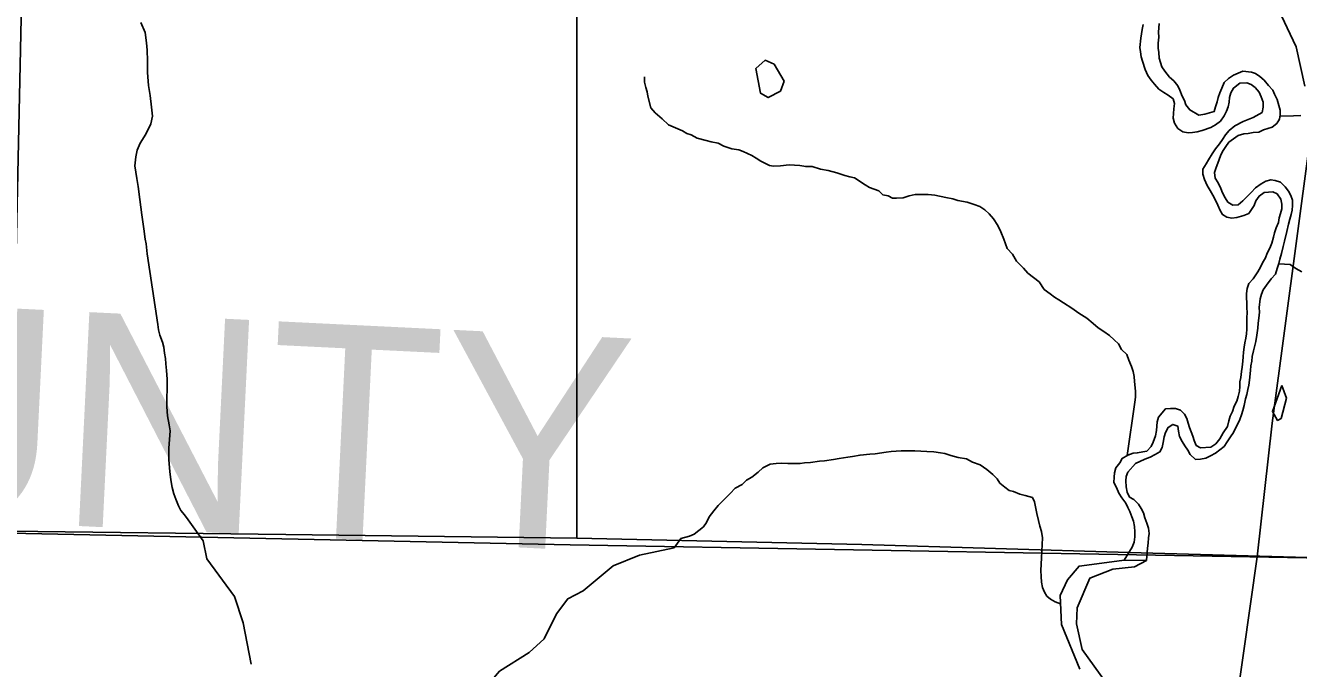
# Model space of a CAD drawing. Extents: x 0 to 34, y 0 to 22.
# Drawn here: x 4.51 to 5.636, y 16.238 to 16.807 of the extents above; entities that cross this region are included whole.
import ezdxf

# ---------------------------------------------------------------- set-up
doc = ezdxf.new("R2010")
doc.units = 0
for name, color, linetype in [('GM_X_Corporation', 7, 'Continuous'), ('GM_X_County_Text', 7, 'Continuous'), ('GM_X_Minor_Lake', 7, 'Continuous'), ('GM_X_Minor_River', 7, 'Continuous'), ('GM_X_Rail_Line', 7, 'Continuous')]:
    doc.layers.add(name, color=color, linetype=linetype)

msp = doc.modelspace()

# ---------------------------------------------------------------- linework, layer by layer
at = {"layer": 'GM_X_Corporation'}
for points in [[(8.9, 20.9), (2.1, 20.9), (2.1, 16.4477), (2.1182, 16.4474), (2.1176, 16.4327), (2.1175, 16.4298), (2.1166, 16.4244), (2.1155, 16.4201), (2.2605, 16.4147), (2.3623, 16.41), (2.7707, 16.392), (3.0057, 16.3809), (3.6165, 16.3686), (3.7537, 16.3728), (3.9899, 16.3631), (4.4958, 16.358), (4.9914, 16.3477), (5.6931, 16.3352)], [(5.6931, 16.3352), (4.9914, 16.3477), (4.4958, 16.358), (3.9899, 16.3631), (3.7537, 16.3728), (3.6165, 16.3686), (3.0057, 16.3809), (2.7707, 16.392), (2.3623, 16.41), (2.2605, 16.4147), (2.1155, 16.4201), (2.1166, 16.4244), (2.1175, 16.4298), (2.1176, 16.4327), (2.1182, 16.4474), (2.1, 16.4477), (2.1, 14.1)], [(8.9, 14.5591), (8.9, 16.2485), (8.785, 16.2515), (8.0233, 16.275), (7.0491, 16.2993), (7.0302, 16.2995), (6.9309, 16.303), (5.9938, 16.3204), (5.6931, 16.3352), (4.9914, 16.3477), (4.4958, 16.358), (3.9899, 16.3631), (3.7537, 16.3728), (3.6165, 16.3686), (3.0057, 16.3809), (2.7707, 16.392), (2.3623, 16.41), (2.2605, 16.4147), (2.1155, 16.4201), (2.1, 15.9517)], [(3.7537, 16.3728), (3.9899, 16.3631), (4.4958, 16.358), (4.9914, 16.3477), (5.6931, 16.3352)]]:
    msp.add_lwpolyline(points, dxfattribs=at)
for points in [[(4.5169, 17.375), (4.9971, 17.3675), (4.9974, 16.3535), (4.7398, 16.3567), (4.4961, 16.3597), (4.5069, 16.8684), (4.5165, 17.3484)], [(4.9971, 17.3675), (6.0244, 17.3604), (6.0014, 16.3259), (5.7595, 16.3331), (5.486, 16.3408), (5.2494, 16.3478), (4.9974, 16.3535)]]:
    msp.add_lwpolyline(points, close=True, dxfattribs=at)
at = {"layer": 'GM_X_Minor_Lake'}
for points in [[(5.1807, 16.7576), (5.1719, 16.7727), (5.164, 16.7761), (5.1557, 16.7689)], [(5.1557, 16.7689), (5.1599, 16.7469), (5.1667, 16.7431), (5.1777, 16.7488), (5.1807, 16.7576)], [(5.621, 16.4884), (5.6128, 16.4656), (5.6173, 16.4576), (5.6204, 16.4592)], [(5.6204, 16.4592), (5.6253, 16.4774), (5.621, 16.4884)]]:
    msp.add_lwpolyline(points, dxfattribs=at)
at = {"layer": 'GM_X_Minor_River'}
msp.add_line((5.5012, 16.3336), (5.4817, 16.3341), dxfattribs=at)
for points in [[(4.6118, 16.8094), (4.6156, 16.8007), (4.6168, 16.7916), (4.6172, 16.7852), (4.6176, 16.7757), (4.6176, 16.7654), (4.6184, 16.7537), (4.6199, 16.7449), (4.6211, 16.7347), (4.6219, 16.7267), (4.6204, 16.7199), (4.6162, 16.7108), (4.611, 16.7028), (4.6083, 16.6967), (4.6072, 16.6907), (4.6065, 16.6827), (4.608, 16.6717), (4.6092, 16.6645), (4.6107, 16.6531), (4.6127, 16.6395), (4.6142, 16.627)], [(5.4985, 16.8079), (5.4974, 16.8034), (5.497, 16.7996), (5.4962, 16.7958), (5.4955, 16.7875), (5.4959, 16.7837), (5.4967, 16.7791), (5.4978, 16.7753), (5.5001, 16.7681), (5.5024, 16.7628), (5.5054, 16.7586), (5.5085, 16.7549), (5.5123, 16.7507), (5.5168, 16.7477), (5.5206, 16.7454), (5.5248, 16.742), (5.526, 16.7378), (5.5256, 16.7333), (5.5249, 16.7249), (5.526, 16.7204), (5.5291, 16.7158), (5.5336, 16.7128), (5.5382, 16.712), (5.542, 16.7121), (5.5461, 16.7128), (5.5507, 16.714), (5.5582, 16.7166), (5.5624, 16.7189), (5.5669, 16.7224), (5.57, 16.7269), (5.5722, 16.7311), (5.5737, 16.7349), (5.5745, 16.7391), (5.5748, 16.7432), (5.576, 16.7474), (5.5782, 16.7516), (5.5839, 16.7558), (5.59, 16.7562), (5.5938, 16.7547), (5.5975, 16.752), (5.601, 16.7478), (5.6029, 16.7437), (5.6044, 16.7391), (5.6044, 16.7346), (5.6037, 16.73), (5.5957, 16.7255), (5.587, 16.722), (5.5795, 16.7182), (5.5745, 16.714), (5.5711, 16.7102), (5.5685, 16.706), (5.5659, 16.7022), (5.5625, 16.6977), (5.5594, 16.6935), (5.5561, 16.6882), (5.5542, 16.6844), (5.5511, 16.6798), (5.5512, 16.6753)], [(5.5125, 16.8087), (5.5121, 16.8011), (5.5122, 16.7966), (5.5118, 16.7913), (5.5118, 16.7867), (5.5122, 16.7829), (5.5126, 16.778), (5.5149, 16.7704), (5.5175, 16.7666), (5.5217, 16.7613), (5.5255, 16.7579), (5.529, 16.7534), (5.5309, 16.7496), (5.5328, 16.7443), (5.5351, 16.7405), (5.5362, 16.7367), (5.5396, 16.7322), (5.5476, 16.7276), (5.5529, 16.7284), (5.5571, 16.7295), (5.5612, 16.7307), (5.5624, 16.7349), (5.5639, 16.7394), (5.5646, 16.7432), (5.5661, 16.7474), (5.568, 16.7516), (5.5699, 16.7565), (5.574, 16.7599), (5.5782, 16.763), (5.5865, 16.7664), (5.5941, 16.7657), (5.5979, 16.7645), (5.6017, 16.7619), (5.6055, 16.7585), (5.6093, 16.7539), (5.6131, 16.7498), (5.6146, 16.746), (5.6169, 16.7414), (5.6184, 16.7361), (5.6196, 16.732), (5.6196, 16.7278), (5.6189, 16.724), (5.6166, 16.7202), (5.6124, 16.7171), (5.6049, 16.7145), (5.6007, 16.7126), (5.5958, 16.7122), (5.5912, 16.7114), (5.5874, 16.711)], [(5.4842, 16.4266), (5.4911, 16.4737), (5.4915, 16.4783), (5.4915, 16.4836), (5.4907, 16.4919), (5.4903, 16.4965), (5.4895, 16.501), (5.488, 16.5052), (5.4857, 16.5109), (5.4838, 16.5158), (5.4792, 16.5203), (5.4766, 16.5253), (5.4728, 16.529), (5.4686, 16.5328), (5.4637, 16.5362), (5.4587, 16.5396), (5.4542, 16.5434), (5.4485, 16.548), (5.4416, 16.5525), (5.4352, 16.557), (5.428, 16.5616), (5.4238, 16.5642), (5.42, 16.5665), (5.4162, 16.5695), (5.4109, 16.5733), (5.4063, 16.5801), (5.3964, 16.5877), (5.3926, 16.5922), (5.3862, 16.5983), (5.3827, 16.6047), (5.3782, 16.6097), (5.3751, 16.618), (5.3725, 16.6244), (5.3698, 16.6301), (5.366, 16.6358), (5.3622, 16.6404), (5.3584, 16.6438), (5.3538, 16.6468), (5.3489, 16.6487), (5.3428, 16.6506), (5.3345, 16.6521), (5.3299, 16.6536), (5.3239, 16.6547), (5.314, 16.6569), (5.3083, 16.6573), (5.3023, 16.6573), (5.2966, 16.6573), (5.2913, 16.6561), (5.286, 16.6546), (5.2803, 16.6542), (5.2765, 16.6542), (5.2727, 16.6561), (5.2682, 16.6572), (5.2644, 16.6606), (5.2564, 16.6636), (5.2526, 16.6659), (5.2431, 16.672), (5.2389, 16.6731), (5.2344, 16.6742), (5.2275, 16.6765), (5.2196, 16.6787), (5.2128, 16.6799), (5.2056, 16.6821), (5.1999, 16.6821), (5.1946, 16.6832), (5.1851, 16.6836), (5.1775, 16.6828), (5.1714, 16.6824), (5.1677, 16.6832), (5.1601, 16.687), (5.1559, 16.6896), (5.1521, 16.6919), (5.1445, 16.6953), (5.1407, 16.6968), (5.1346, 16.6979), (5.1274, 16.7002), (5.1225, 16.7028), (5.1161, 16.7039), (5.1119, 16.7051), (5.1039, 16.7073), (5.0986, 16.7103), (5.0948, 16.7115), (5.091, 16.7137), (5.0846, 16.7164), (5.0785, 16.719), (5.0728, 16.7243), (5.0667, 16.7296), (5.0629, 16.7342), (5.0602, 16.7444), (5.0595, 16.7482), (5.0583, 16.752), (5.0572, 16.7569), (5.0572, 16.7615)], [(5.6194, 16.7268), (5.6313, 16.727), (5.6378, 16.7274)], [(5.5874, 16.711), (5.5825, 16.7095), (5.5742, 16.7038), (5.5716, 16.7), (5.5685, 16.6954), (5.5667, 16.6916), (5.5644, 16.6852), (5.5629, 16.6814), (5.5614, 16.6768), (5.5622, 16.6719), (5.5648, 16.6677), (5.5671, 16.6628), (5.5686, 16.659), (5.5709, 16.6545), (5.5732, 16.6507), (5.5778, 16.648), (5.5823, 16.6484), (5.5865, 16.6518), (5.594, 16.6591), (5.5978, 16.6632), (5.6027, 16.6667), (5.6069, 16.6693), (5.6114, 16.6705), (5.6152, 16.6697), (5.6198, 16.6682), (5.624, 16.6641), (5.627, 16.6603), (5.6289, 16.6565), (5.6304, 16.6523), (5.6304, 16.6478), (5.6301, 16.6436), (5.6293, 16.6398), (5.6282, 16.6356), (5.6271, 16.6311), (5.6256, 16.6246), (5.6233, 16.6162), (5.6222, 16.6113), (5.6207, 16.6052), (5.6192, 16.6003), (5.6185, 16.5965), (5.617, 16.592), (5.6155, 16.587), (5.6117, 16.5828), (5.6075, 16.5771), (5.6045, 16.573), (5.603, 16.5692), (5.6019, 16.565), (5.6011, 16.5574), (5.6012, 16.5532), (5.6008, 16.5479), (5.6, 16.5437), (5.5997, 16.5392), (5.5989, 16.5331), (5.5982, 16.5274), (5.596, 16.5191), (5.5948, 16.5141), (5.5945, 16.51), (5.5937, 16.5058), (5.5934, 16.5016), (5.5926, 16.4933), (5.5919, 16.4887), (5.5911, 16.4849), (5.59, 16.4804), (5.5889, 16.4766), (5.5878, 16.4709), (5.5866, 16.4663), (5.5855, 16.4625), (5.584, 16.4583), (5.5784, 16.4469), (5.5757, 16.4431), (5.5727, 16.4386), (5.57, 16.4344), (5.5625, 16.4287), (5.5579, 16.4264), (5.5538, 16.4241), (5.5492, 16.4234), (5.5447, 16.423), (5.5401, 16.4275), (5.5378, 16.4313), (5.5352, 16.4351), (5.5329, 16.4389), (5.5306, 16.4434), (5.5295, 16.448), (5.5291, 16.4525), (5.5245, 16.454), (5.5204, 16.4514), (5.5181, 16.4468), (5.517, 16.443), (5.5162, 16.4381), (5.5151, 16.4335), (5.5132, 16.4297), (5.5091, 16.4274), (5.5045, 16.4252), (5.5, 16.4233), (5.4917, 16.4194), (5.4849, 16.4118), (5.4833, 16.408), (5.483, 16.4042), (5.4834, 16.3989), (5.4841, 16.394), (5.4864, 16.3898)], [(5.5512, 16.6753), (5.5527, 16.6707), (5.555, 16.6654), (5.5576, 16.6609), (5.5599, 16.6567), (5.5622, 16.6529), (5.5645, 16.648), (5.5664, 16.6434), (5.5687, 16.6397), (5.5725, 16.6374), (5.5767, 16.6366), (5.5812, 16.637), (5.5873, 16.6389), (5.5918, 16.6405), (5.5967, 16.6477), (5.5982, 16.6519), (5.6009, 16.656), (5.6054, 16.6591), (5.613, 16.6599), (5.6168, 16.658), (5.6202, 16.6534), (5.621, 16.6489), (5.621, 16.6447), (5.6199, 16.6405), (5.6187, 16.6367), (5.618, 16.6326), (5.6161, 16.628), (5.6146, 16.6234), (5.6138, 16.6196), (5.6123, 16.6143), (5.6105, 16.6098), (5.6082, 16.6056), (5.6067, 16.6014), (5.6041, 16.5969), (5.6022, 16.5931), (5.5999, 16.5889), (5.5958, 16.5828), (5.592, 16.5786), (5.5905, 16.5744), (5.5897, 16.5699), (5.5898, 16.5657), (5.5901, 16.5619), (5.5902, 16.5574), (5.5905, 16.5528), (5.5902, 16.5486), (5.5902, 16.5445), (5.5902, 16.5384), (5.5898, 16.5342), (5.5891, 16.5304), (5.5884, 16.5263), (5.5876, 16.5225), (5.5872, 16.5179), (5.5869, 16.5137), (5.5865, 16.5099), (5.5861, 16.5046), (5.5854, 16.5008), (5.5847, 16.4955), (5.5839, 16.4917), (5.5839, 16.4876), (5.5835, 16.4834), (5.5824, 16.4788), (5.5813, 16.4746), (5.579, 16.4701), (5.5775, 16.4655), (5.5753, 16.4614), (5.5742, 16.4572), (5.573, 16.4522), (5.5693, 16.4465), (5.5662, 16.4412), (5.5628, 16.437), (5.5583, 16.434), (5.5492, 16.4332), (5.5454, 16.4355), (5.5435, 16.4397), (5.5424, 16.4438), (5.5393, 16.4514), (5.5382, 16.4552), (5.537, 16.4594), (5.5351, 16.4632), (5.5313, 16.4666), (5.5271, 16.4681), (5.5226, 16.4681), (5.518, 16.4677), (5.512, 16.4605), (5.5109, 16.4563), (5.5101, 16.4487), (5.5094, 16.4441), (5.5071, 16.4384), (5.5056, 16.4346), (5.5015, 16.4305), (5.4931, 16.4289), (5.4894, 16.4285), (5.4848, 16.427), (5.4799, 16.424), (5.4776, 16.4202), (5.4742, 16.4156), (5.4731, 16.4111), (5.4727, 16.4073), (5.4724, 16.4027), (5.4747, 16.3982), (5.477, 16.3932)], [(4.6142, 16.627), (4.6154, 16.6179), (4.6165, 16.6137), (4.6173, 16.605), (4.6266, 16.5424), (4.6274, 16.5378), (4.6285, 16.5329), (4.6308, 16.5268), (4.6319, 16.5223), (4.6327, 16.517), (4.6335, 16.5124), (4.6339, 16.5075), (4.6343, 16.5018), (4.6351, 16.4942), (4.6351, 16.4851), (4.6347, 16.4775), (4.6348, 16.4696), (4.6352, 16.4616), (4.6367, 16.4536), (4.6375, 16.4483), (4.6371, 16.4407), (4.6364, 16.4331), (4.6364, 16.4267), (4.6364, 16.4229), (4.6368, 16.4191), (4.6372, 16.4123), (4.6383, 16.4051), (4.6395, 16.3982), (4.641, 16.3926), (4.6426, 16.388), (4.6449, 16.3819), (4.6471, 16.3778), (4.6502, 16.374), (4.6536, 16.3698), (4.6668, 16.351)], [(5.6389, 16.589), (5.6333, 16.592), (5.6283, 16.5954), (5.6184, 16.5962)], [(5.4084, 16.3361), (5.4092, 16.3536), (5.4085, 16.3593), (5.4069, 16.3642), (5.4058, 16.3692), (5.4042, 16.3752), (5.4035, 16.3798), (5.4023, 16.3855), (5.4004, 16.3893), (5.394, 16.3912), (5.3894, 16.3923), (5.3837, 16.3946), (5.3799, 16.3957), (5.3761, 16.3987), (5.3716, 16.4021), (5.3693, 16.4059), (5.3655, 16.4097), (5.3602, 16.4142), (5.3541, 16.4184), (5.3473, 16.4207), (5.342, 16.4237), (5.3348, 16.4248), (5.3283, 16.4267), (5.323, 16.4282), (5.3192, 16.4289), (5.3131, 16.4297), (5.3071, 16.4301), (5.2965, 16.4308), (5.2843, 16.4308), (5.2756, 16.43), (5.2711, 16.4296), (5.2612, 16.4281), (5.2567, 16.4277), (5.248, 16.4269), (5.2412, 16.4257), (5.237, 16.425), (5.2294, 16.4238), (5.2245, 16.423), (5.2165, 16.4219), (5.212, 16.4215), (5.204, 16.4203), (5.1987, 16.42), (5.1949, 16.4196), (5.1904, 16.4196), (5.184, 16.4195), (5.1783, 16.4199), (5.1737, 16.4195), (5.1684, 16.4188), (5.162, 16.4157), (5.1578, 16.4119), (5.1522, 16.4073), (5.1476, 16.4047), (5.1435, 16.4009), (5.1374, 16.3978), (5.1329, 16.3929), (5.1223, 16.3822), (5.1185, 16.3777), (5.1144, 16.3723), (5.1121, 16.3674), (5.1095, 16.3636), (5.1012, 16.3571), (5.097, 16.3552), (5.0894, 16.3533), (5.0834, 16.345)], [(5.477, 16.3932), (5.4796, 16.3891), (5.483, 16.3845), (5.4849, 16.3807), (5.4865, 16.3769), (5.4884, 16.3724), (5.4899, 16.3686), (5.4907, 16.3637), (5.4911, 16.3591), (5.4911, 16.3546), (5.4903, 16.35), (5.4888, 16.3455), (5.4817, 16.3341)], [(5.4864, 16.3898), (5.4902, 16.3876), (5.4944, 16.3834), (5.4967, 16.3796), (5.4986, 16.3758), (5.4998, 16.3713), (5.5017, 16.3667), (5.5032, 16.3622), (5.5036, 16.3576), (5.5032, 16.3538), (5.5028, 16.3489), (5.5021, 16.3447), (5.5012, 16.3336)], [(4.6668, 16.351), (4.6701, 16.3352), (4.6945, 16.3018), (4.7022, 16.2787), (4.7092, 16.2419)], [(5.0834, 16.345), (5.0529, 16.3383), (5.0294, 16.3291), (5.003, 16.307), (4.9894, 16.2998), (4.9793, 16.2865), (4.9684, 16.2644), (4.9552, 16.2522), (4.9291, 16.2358), (4.9205, 16.2259), (4.9095, 16.2195), (4.8971, 16.2168), (4.8748, 16.1951), (4.8618, 16.1487), (4.8438, 16.1054)], [(5.4817, 16.3341), (5.4706, 16.3325), (5.4417, 16.3287), (5.4315, 16.3165), (5.4251, 16.3028), (5.426, 16.277), (5.4425, 16.2376)], [(5.4747, 16.2127), (5.4443, 16.2551), (5.4393, 16.2778), (5.44, 16.2919), (5.4512, 16.3181), (5.4716, 16.3261), (5.4907, 16.3282), (5.5012, 16.3336)]]:
    msp.add_lwpolyline(points, dxfattribs=at)
msp.add_spline([(5.4254, 16.2954), (5.4164, 16.2994), (5.4084, 16.3361)], degree=3, dxfattribs=at)
at = {"layer": 'GM_X_Rail_Line'}
for points in [[(5.6414, 16.7533), (5.6337, 16.7879), (5.6154, 16.8265), (5.5839, 16.8715), (5.5075, 16.9687), (5.4687, 17.0132), (5.443, 17.0513), (5.4247, 17.0968), (5.4102, 17.1571), (5.3976, 17.2214), (5.3918, 17.2983), (5.3948, 17.3282), (5.405, 17.4336), (5.4142, 17.5093), (5.4242, 17.5748), (5.4218, 17.6501), (5.4091, 17.6896), (5.3869, 17.7315), (5.3447, 17.7881), (5.2707, 17.8833), (5.0873, 18.104), (4.8515, 18.4096), (4.468, 18.9077)], [(5.5991, 16.337), (5.6126, 16.4552), (5.6451, 16.7001)], [(6.2556, 15.134), (6.2417, 15.1773), (6.1822, 15.3213), (6.1133, 15.4834), (6.0786, 15.5335), (6.047, 15.5543), (6.0111, 15.5713), (5.9614, 15.5818), (5.8784, 15.5959), (5.6469, 15.6419), (5.6002, 15.6656), (5.5803, 15.6787), (5.5601, 15.707), (5.5421, 15.7435), (5.5292, 15.7911), (5.526, 15.8216), (5.5991, 16.337)]]:
    msp.add_lwpolyline(points, dxfattribs=at)

# ---------------------------------------------------------------- texts
at = {"layer": 'GM_X_County_Text'}
msp.add_text('COSHOCTON COUNTY', height=0.189394, rotation=357.2115, dxfattribs=at).set_placement((2.2595, 16.4761))

doc.saveas('drawing.dxf')
